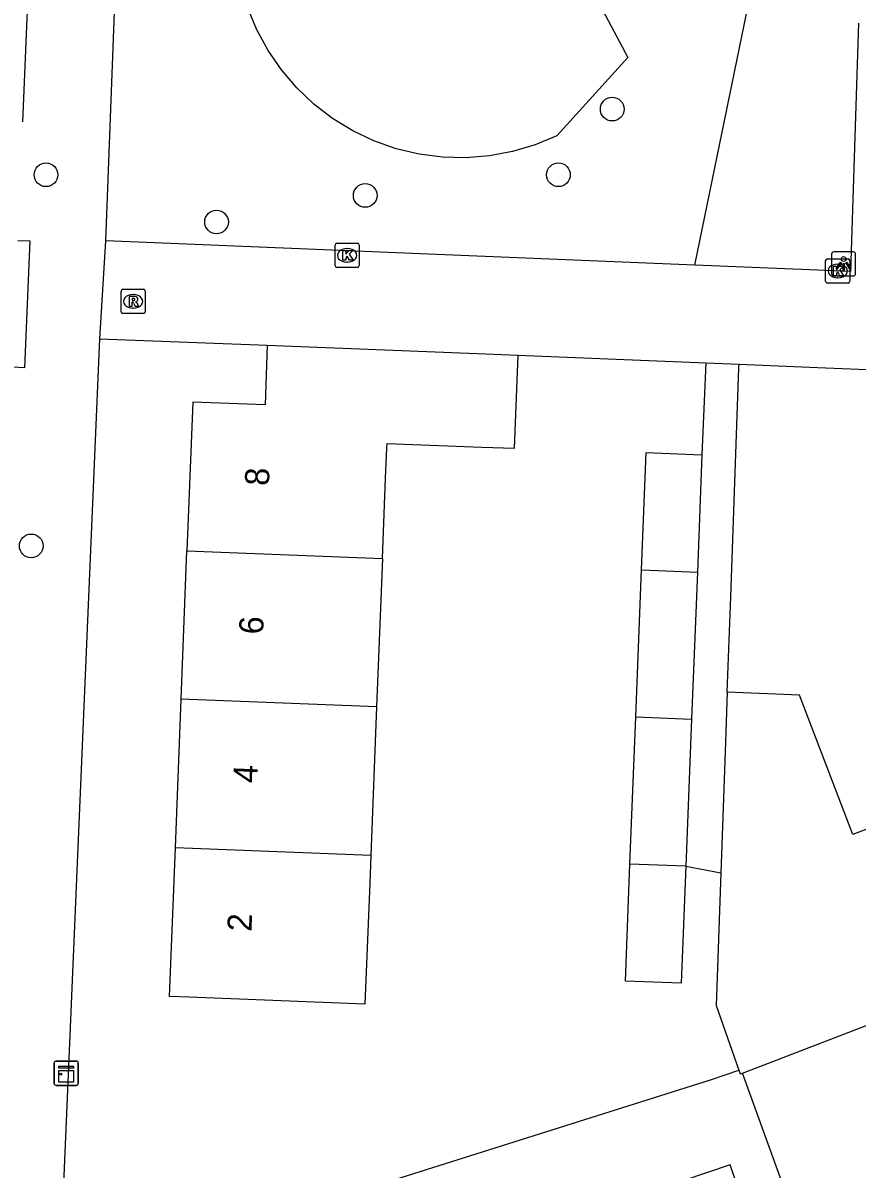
# Model space of a CAD drawing. Extents: x 161355 to 162026, y 386504 to 387459.
# Drawn here: x 161510.29 to 161544.78, y 386843.94 to 386891.33 of the extents above; entities that cross this region are included whole.
import ezdxf

# ---------------------------------------------------------------- set-up
doc = ezdxf.new("R2010")
doc.units = 0
for name, color, linetype in [('IMGEO_Boom', 7, 'Continuous'), ('IMGEO_Groenvoorziening', 7, 'Continuous'), ('IMGEO_Kast', 7, 'Continuous'), ('IMGEO_Kolk', 7, 'Continuous'), ('IMGEO_Lichtpunt', 7, 'Continuous'), ('IMGEO_Muur', 7, 'Continuous'), ('IMGEO_Pand', 7, 'Continuous'), ('IMGEO_Pand_nummerreeks', 7, 'Continuous'), ('IMGEO_Rijbaan_lokaal_open', 7, 'Continuous'), ('IMGEO_Rioolput', 7, 'Continuous'), ('IMGEO_Voetpad_open', 7, 'Continuous')]:
    doc.layers.add(name, color=color, linetype=linetype)

msp = doc.modelspace()

# ---------------------------------------------------------------- linework, layer by layer
at = {"layer": 'IMGEO_Boom'}
for centre in [(161534.657, 386887.764), (161511.246, 386885.05), (161532.433, 386885.05), (161524.443, 386884.195), (161518.296, 386883.1), (161510.635, 386869.708)]:
    msp.add_circle(centre, 0.489, dxfattribs=at)
at = {"layer": 'IMGEO_Groenvoorziening'}
for points in [[(161538.079, 386881.318), (161541.049, 386895.817)], [(161533.798, 386892.739), (161535.307, 386889.901), (161532.371, 386886.657), (161531.472, 386886.284), (161530.538, 386886.006), (161529.581, 386885.828), (161528.61, 386885.751), (161527.636, 386885.776), (161526.671, 386885.903), (161525.724, 386886.129), (161524.805, 386886.454), (161523.926, 386886.872), (161523.095, 386887.381), (161522.322, 386887.973), (161521.616, 386888.643), (161520.983, 386889.383), (161520.43, 386890.185), (161519.965, 386891.041), (161519.592, 386891.94)], [(161512.278, 386839.281), (161538.761, 386847.649), (161539.899, 386848.027)], [(161544.609, 386839.605), (161543.287, 386838.969), (161540.043, 386847.912)], [(161536.639, 386843.143), (161538.567, 386837.461), (161541.464, 386838.444), (161539.537, 386844.126), (161536.639, 386843.143)]]:
    msp.add_lwpolyline(points, dxfattribs=at)
at = {"layer": 'IMGEO_Kast'}
for p, q in [((161511.582, 386847.48), (161511.582, 386848.321)), ((161511.582, 386848.321), (161511.582, 386847.48)), ((161511.657, 386848.405), (161512.498, 386848.405)), ((161512.498, 386848.405), (161511.657, 386848.405)), ((161512.582, 386848.33), (161512.582, 386847.489)), ((161512.582, 386847.489), (161512.582, 386848.33)), ((161512.507, 386847.405), (161511.666, 386847.405)), ((161511.666, 386847.405), (161512.507, 386847.405))]:
    msp.add_line(p, q, dxfattribs=at)
for points in [[(161511.777, 386848.195), (161512.377, 386848.195), (161512.377, 386848.11), (161511.777, 386848.11), (161511.777, 386848.195)], [(161511.777, 386848.02), (161512.377, 386848.02), (161512.377, 386847.531), (161511.777, 386847.531), (161511.777, 386848.02)]]:
    msp.add_lwpolyline(points, dxfattribs=at)
msp.add_circle((161511.861, 386847.869), 0.0377, dxfattribs=at)
for centre, start, end in [((161511.66, 386848.327), 92.4484, 184.2845), ((161511.66, 386848.327), 92.4484, 184.2845), ((161512.504, 386848.327), 2.4484, 94.2845), ((161512.504, 386848.327), 2.4484, 94.2845), ((161511.66, 386847.483), 182.4484, 274.2845), ((161511.66, 386847.483), 182.4484, 274.2845), ((161512.504, 386847.483), 272.4484, 4.2845), ((161512.504, 386847.483), 272.4484, 4.2845)]:
    msp.add_arc(centre, 0.0779, start, end, dxfattribs=at)
at = {"layer": 'IMGEO_Kolk'}
for p, q in [((161523.195, 386881.294), (161523.195, 386882.146)), ((161523.27, 386882.22), (161524.122, 386882.22)), ((161524.196, 386882.146), (161524.196, 386881.294)), ((161523.683, 386882), (161523.708, 386882)), ((161524.122, 386881.22), (161523.27, 386881.22)), ((161523.706, 386881.44), (161523.681, 386881.44)), ((161543.482, 386880.649), (161543.482, 386881.501)), ((161543.557, 386881.575), (161544.409, 386881.575)), ((161543.97, 386881.355), (161543.995, 386881.355)), ((161544.483, 386881.501), (161544.483, 386880.649)), ((161543.993, 386880.795), (161543.968, 386880.795)), ((161544.409, 386880.575), (161543.557, 386880.575))]:
    msp.add_line(p, q, dxfattribs=at)
for points in [[(161523.195, 386881.294), (161523.195, 386882.146)], [(161523.27, 386882.22), (161524.122, 386882.22)], [(161524.196, 386882.146), (161524.196, 386881.294)], [(161523.516, 386881.92), (161523.639, 386881.92), (161523.639, 386881.769), (161523.769, 386881.92), (161523.933, 386881.92), (161523.787, 386881.769), (161523.94, 386881.52), (161523.788, 386881.52), (161523.703, 386881.684), (161523.639, 386881.617), (161523.639, 386881.52), (161523.516, 386881.52), (161523.516, 386881.92)], [(161524.122, 386881.22), (161523.27, 386881.22)], [(161543.482, 386880.649), (161543.482, 386881.501)], [(161543.557, 386881.575), (161544.409, 386881.575)], [(161543.803, 386881.275), (161543.926, 386881.275), (161543.926, 386881.124), (161544.056, 386881.275), (161544.22, 386881.275), (161544.074, 386881.124), (161544.227, 386880.875), (161544.075, 386880.875), (161543.99, 386881.039), (161543.926, 386880.972), (161543.926, 386880.875), (161543.803, 386880.875), (161543.803, 386881.275)], [(161544.483, 386881.501), (161544.483, 386880.649)], [(161544.409, 386880.575), (161543.557, 386880.575)]]:
    msp.add_lwpolyline(points, dxfattribs=at)
for centre, start, end in [((161523.272, 386882.144), 91.552, 178.448), ((161523.272, 386882.144), 91.552, 178.448), ((161524.12, 386882.144), 1.552, 88.448), ((161524.12, 386882.144), 1.552, 88.448), ((161523.272, 386881.296), 181.552, 268.448), ((161523.272, 386881.296), 181.552, 268.448), ((161524.12, 386881.296), 271.552, 358.448), ((161524.12, 386881.296), 271.552, 358.448), ((161543.559, 386881.499), 91.552, 178.448), ((161543.559, 386881.499), 91.552, 178.448), ((161544.407, 386881.499), 1.552, 88.448), ((161544.407, 386881.499), 1.552, 88.448), ((161543.559, 386880.651), 181.552, 268.448), ((161543.559, 386880.651), 181.552, 268.448), ((161544.407, 386880.651), 271.552, 358.448), ((161544.407, 386880.651), 271.552, 358.448)]:
    msp.add_arc(centre, 0.0765, start, end, dxfattribs=at)
for centre, major_axis, ratio, start_param, end_param in [((161523.682, 386881.72), (-0.387, 0.002), 0.722429, 4.712389, 7.853982), ((161523.707, 386881.72), (-0.39, 0.002), 0.717154, 1.570796, 4.712389), ((161543.969, 386881.075), (-0.387, 0.002), 0.722429, 4.712389, 7.853982), ((161543.994, 386881.075), (-0.39, 0.002), 0.717154, 1.570796, 4.712389)]:
    msp.add_ellipse(centre, major_axis=major_axis, ratio=ratio, start_param=start_param, end_param=end_param, dxfattribs=at)
at = {"layer": 'IMGEO_Lichtpunt'}
for p, q in [((161543.725, 386881.768), (161543.725, 386880.961)), ((161543.725, 386881.768), (161543.725, 386880.961)), ((161544.627, 386881.863), (161543.819, 386881.863)), ((161544.627, 386881.863), (161543.819, 386881.863)), ((161544.721, 386880.961), (161544.721, 386881.768)), ((161544.721, 386880.961), (161544.721, 386881.768)), ((161543.819, 386880.867), (161544.627, 386880.867)), ((161543.819, 386880.867), (161544.627, 386880.867))]:
    msp.add_line(p, q, dxfattribs=at)
for points in [[(161544.099, 386881.432), (161544.138, 386881.404), (161543.95, 386881.142), (161543.912, 386881.169), (161544.099, 386881.432)], [(161544.201, 386881.384), (161544.248, 386881.384), (161544.248, 386881.062), (161544.201, 386881.062), (161544.201, 386881.384)], [(161544.311, 386881.404), (161544.349, 386881.431), (161544.536, 386881.169), (161544.497, 386881.141), (161544.311, 386881.404)]]:
    msp.add_lwpolyline(points, dxfattribs=at)
msp.add_circle((161544.224, 386881.566), 0.0994, dxfattribs=at)
for centre, start, end in [((161543.819, 386881.768), 90, 180), ((161543.819, 386881.768), 90, 180), ((161544.627, 386881.768), 0, 90), ((161544.627, 386881.768), 0, 90), ((161543.819, 386880.961), 180, 270), ((161543.819, 386880.961), 180, 270), ((161544.627, 386880.961), 270, 0), ((161544.627, 386880.961), 270, 360)]:
    msp.add_arc(centre, 0.0946, start, end, dxfattribs=at)
at = {"layer": 'IMGEO_Muur'}
msp.add_lwpolyline([(161542.818, 386877.096), (161552.267, 386876.705)], dxfattribs=at)
at = {"layer": 'IMGEO_Pand'}
for points in [[(161520.387, 386878), (161520.304, 386875.534), (161517.316, 386875.651), (161517.075, 386869.51)], [(161520.387, 386878), (161529.412, 386877.65), (161530.771, 386877.597)], [(161525.158, 386869.193), (161525.288, 386872.506), (161525.337, 386873.745), (161525.345, 386873.946), (161529.262, 386873.794), (161530.622, 386873.742), (161530.771, 386877.597)], [(161535.867, 386868.718), (161536.057, 386873.568), (161538.367, 386873.478)], [(161538.367, 386873.478), (161538.177, 386868.627)], [(161516.835, 386863.369), (161517.075, 386869.51)], [(161517.075, 386869.51), (161525.158, 386869.193)], [(161525.158, 386869.193), (161524.917, 386863.052)], [(161535.628, 386862.635), (161535.867, 386868.718)], [(161535.867, 386868.718), (161538.177, 386868.627)], [(161538.177, 386868.627), (161537.938, 386862.545)], [(161539.416, 386863.666), (161539.328, 386861.191), (161539.149, 386856.194)], [(161551.154, 386860.29), (161544.61, 386857.781), (161542.406, 386863.53), (161539.416, 386863.666)], [(161516.594, 386857.228), (161516.835, 386863.369)], [(161524.917, 386863.052), (161516.835, 386863.369)], [(161524.917, 386863.052), (161524.676, 386856.911)], [(161535.39, 386856.553), (161535.628, 386862.635)], [(161535.628, 386862.635), (161537.938, 386862.545)], [(161537.938, 386862.545), (161537.7, 386856.463)], [(161524.676, 386856.911), (161524.631, 386855.765), (161524.435, 386850.768), (161517.17, 386851.053), (161516.353, 386851.085), (161516.594, 386857.228)], [(161524.676, 386856.911), (161516.594, 386857.228)], [(161537.7, 386856.463), (161537.51, 386851.627), (161535.2, 386851.717), (161535.39, 386856.553)], [(161537.7, 386856.463), (161535.39, 386856.553)], [(161539.149, 386856.194), (161538.952, 386850.703), (161539.899, 386848.027)], [(161540.043, 386847.912), (161543.161, 386849.109), (161547.168, 386850.647), (161547.392, 386850.011), (161554.107, 386852.586), (161553.319, 386854.64)], [(161539.899, 386848.027), (161539.952, 386847.877), (161540.043, 386847.912)]]:
    msp.add_lwpolyline(points, dxfattribs=at)
at = {"layer": 'IMGEO_Rijbaan_lokaal_open'}
for points in [[(161511.712, 386921.424), (161510.279, 386887.244)], [(161544.843, 386891.316), (161544.507, 386881.055), (161538.079, 386881.318)], [(161513.476, 386878.267), (161513.715, 386882.315)], [(161538.079, 386881.318), (161513.715, 386882.315)], [(161513.476, 386878.267), (161520.387, 386878)], [(161530.771, 386877.597), (161538.527, 386877.274)], [(161538.527, 386877.274), (161539.904, 386877.217)], [(161539.904, 386877.217), (161542.818, 386877.096), (161552.267, 386876.705)]]:
    msp.add_lwpolyline(points, dxfattribs=at)
at = {"layer": 'IMGEO_Rioolput'}
for p, q in [((161514.348, 386879.39), (161514.348, 386880.242)), ((161514.423, 386880.316), (161515.275, 386880.316)), ((161515.349, 386880.242), (161515.349, 386879.39)), ((161514.836, 386880.096), (161514.861, 386880.096)), ((161515.275, 386879.316), (161514.423, 386879.316)), ((161514.859, 386879.536), (161514.834, 386879.536))]:
    msp.add_line(p, q, dxfattribs=at)
for points in [[(161514.348, 386879.39), (161514.348, 386880.242)], [(161514.423, 386880.316), (161515.275, 386880.316)], [(161515.349, 386880.242), (161515.349, 386879.39)], [(161514.937, 386880.014), (161514.685, 386880.016), (161514.685, 386879.616)], [(161514.685, 386879.616), (161514.809, 386879.616), (161514.809, 386879.778), (161514.82, 386879.778)], [(161514.863, 386879.935), (161514.809, 386879.935), (161514.809, 386879.854)], [(161514.809, 386879.854), (161514.861, 386879.854)], [(161515.275, 386879.316), (161514.423, 386879.316)], [(161514.867, 386879.749), (161514.938, 386879.616), (161515.078, 386879.616), (161515.013, 386879.742)]]:
    msp.add_lwpolyline(points, dxfattribs=at)
for centre, radius, start, end in [((161514.425, 386880.24), 0.0765, 91.552, 178.448), ((161514.425, 386880.24), 0.0765, 91.552, 178.448), ((161515.273, 386880.24), 0.0765, 1.552, 88.448), ((161515.273, 386880.24), 0.0765, 1.552, 88.448), ((161514.819, 386879.725), 0.0533, 26.0293, 88.6989), ((161514.845, 386880.043), 0.19, 274.7715, 282.9687), ((161514.869, 386879.839), 0.0964, 77.0061, 93.1865), ((161514.883, 386879.896), 0.0378, 276.6634, 79.6772), ((161514.936, 386879.904), 0.109, 350.3612, 89.416), ((161514.934, 386879.904), 0.112, 277.5842, 350.9817), ((161514.918, 386879.689), 0.108, 29.5134, 73.7905), ((161514.425, 386879.392), 0.0765, 181.552, 268.448), ((161514.425, 386879.392), 0.0765, 181.552, 268.448), ((161515.273, 386879.392), 0.0765, 271.552, 358.448), ((161515.273, 386879.392), 0.0765, 271.552, 358.448)]:
    msp.add_arc(centre, radius, start, end, dxfattribs=at)
for centre, major_axis, ratio, start_param, end_param in [((161514.835, 386879.816), (-0.387, 0.002), 0.722429, 4.712389, 7.853982), ((161514.86, 386879.816), (-0.39, 0.002), 0.717154, 1.570796, 4.712389)]:
    msp.add_ellipse(centre, major_axis=major_axis, ratio=ratio, start_param=start_param, end_param=end_param, dxfattribs=at)
at = {"layer": 'IMGEO_Voetpad_open'}
for points in [[(161513.715, 386882.315), (161514.219, 386895.424)], [(161510.074, 386882.337), (161510.573, 386882.314), (161510.353, 386877.068), (161509.854, 386877.091)], [(161511.8, 386839.13), (161513.476, 386878.267)], [(161538.527, 386877.274), (161538.367, 386873.478)], [(161539.416, 386863.666), (161539.557, 386867.607), (161539.895, 386877.072), (161539.904, 386877.217)], [(161537.7, 386856.463), (161539.149, 386856.194)]]:
    msp.add_lwpolyline(points, dxfattribs=at)

# ---------------------------------------------------------------- texts
at = {"layer": 'IMGEO_Pand_nummerreeks'}
for s, rotation, p in [('8', 87.7542, (161520.463, 386872.18)), ('6', 87.7551, (161520.222, 386866.035)), ('4', 87.7551, (161519.981, 386859.894)), ('2', 87.7551, (161519.74, 386853.75))]:
    msp.add_text(s, height=1, rotation=rotation, dxfattribs=at).set_placement(p)

doc.saveas('drawing.dxf')
